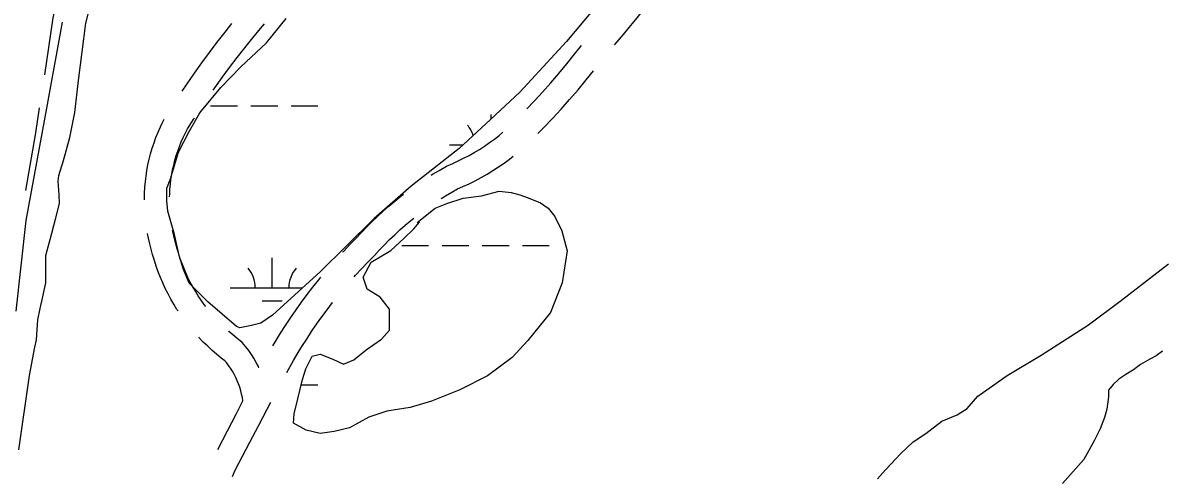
# Model space of a CAD drawing. Extents: x 3535183 to 3573198, y 534952 to 560562.
# Drawn here: x 3566315 to 3567673, y 551865 to 552408 of the extents above; entities that cross this region are included whole.
import ezdxf

# ---------------------------------------------------------------- set-up
doc = ezdxf.new("R2010")
doc.units = 0
for name, color, linetype in [('V-RIVR-IDEN', 7, 'Continuous'), ('V-ROAD-CNTR', 7, 'Continuous'), ('V-TOPO-SHOR', 7, 'Continuous'), ('V-WETL-SWMP', 7, 'Continuous')]:
    doc.layers.add(name, color=color, linetype=linetype)

msp = doc.modelspace()

# ---------------------------------------------------------------- linework, layer by layer
at = {"layer": 'V-ROAD-CNTR'}
for points in [[(3567021.4, 552381.8), (3567029.8, 552391.9), (3567053.6, 552420.2), (3567077.5, 552448.4), (3567085.9, 552458.3)], [(3566358.1, 552444.7), (3566351.4, 552414.2), (3566341.2, 552346.2)], [(3566505.6, 552326.7), (3566511.4, 552335.3), (3566520.1, 552347.9), (3566529.1, 552360.3), (3566538.2, 552372.7), (3566547.4, 552384.9), (3566556.8, 552396.9), (3566565, 552407.1)], [(3566542.5, 552327.6), (3566544.6, 552330.6), (3566553.3, 552342.7), (3566562.2, 552354.7), (3566571.2, 552366.6), (3566580.4, 552378.3), (3566589.7, 552390), (3566599.2, 552401.5), (3566603.6, 552406.7)], [(3566916.7, 552305.5), (3566925.3, 552314.5), (3566935.3, 552325.4), (3566945.1, 552336.5), (3566954.8, 552347.7), (3566964.3, 552359), (3566973.6, 552370.5), (3566982, 552381.2)], [(3566929.9, 552276), (3566936.7, 552283), (3566947.2, 552294.1), (3566957.5, 552305.3), (3566967.7, 552316.7), (3566977.7, 552328.2), (3566987.5, 552339.9), (3566996.2, 552350.8)], [(3566335.2, 552306.6), (3566330.7, 552276.7), (3566318.8, 552208)], [(3566490.6, 552200.4), (3566490.7, 552203.9), (3566491, 552209.7), (3566491.5, 552215.5), (3566492.2, 552221.3), (3566493.1, 552227), (3566494.2, 552232.7), (3566495.5, 552238.4), (3566496.9, 552244.1), (3566498.6, 552249.7), (3566500.4, 552255.2), (3566502.4, 552260.7), (3566504.5, 552266.1), (3566506.9, 552271.4), (3566509.4, 552276.7), (3566511.8, 552281.5), (3566519.6, 552293.5), (3566520.1, 552294.4)], [(3566460.5, 552196.8), (3566460.5, 552198.3), (3566460.7, 552205.1), (3566461.1, 552211.9), (3566461.7, 552218.7), (3566462.5, 552225.4), (3566463.6, 552232.1), (3566464.8, 552238.8), (3566466.3, 552245.4), (3566468, 552252), (3566469.9, 552258.5), (3566472, 552265), (3566474.3, 552271.4), (3566476.9, 552277.7), (3566479.6, 552283.9), (3566482.5, 552290), (3566484, 552293)], [(3566802.6, 552226.4), (3566804.2, 552227.4), (3566812.1, 552232.1), (3566820.7, 552237), (3566828.3, 552240.2), (3566834.8, 552243.3), (3566841.3, 552246.5), (3566847.7, 552249.9), (3566854, 552253.4), (3566860.1, 552257.2), (3566866.2, 552261.1), (3566872.2, 552265.2), (3566878, 552269.5), (3566883.7, 552273.9), (3566888.1, 552277.5)], [(3566814.5, 552198.5), (3566819.8, 552201.8), (3566827.1, 552206.2), (3566834, 552210.1), (3566840.4, 552212.8), (3566847.8, 552216.2), (3566855, 552219.8), (3566862.1, 552223.6), (3566869.2, 552227.6), (3566876.1, 552231.8), (3566882.9, 552236.2), (3566889.5, 552240.7), (3566896, 552245.5), (3566900.5, 552249)], [(3566697.3, 552134.8), (3566697.9, 552135.5), (3566705.7, 552143.6), (3566713.3, 552151.1), (3566719.1, 552157.6), (3566725.4, 552164.3), (3566731.9, 552170.8), (3566738.5, 552177.2), (3566745.2, 552183.4), (3566752.1, 552189.5), (3566759.2, 552195.4), (3566766.4, 552201.2), (3566769.7, 552203.7)], [(3566710.8, 552105.1), (3566712.5, 552107.1), (3566719.8, 552114.9), (3566727.1, 552122.6), (3566735, 552130.5), (3566741.1, 552137.2), (3566746.9, 552143.4), (3566752.9, 552149.5), (3566759.1, 552155.4), (3566765.3, 552161.1), (3566771.7, 552166.8), (3566778.2, 552172.2), (3566781.9, 552175.2)], [(3566533.7, 552069.7), (3566531.8, 552072.3), (3566528.2, 552077.4), (3566524.7, 552082.6), (3566521.4, 552087.9), (3566518.3, 552093.4), (3566515.3, 552098.9), (3566512.5, 552104.5), (3566509.9, 552110.1), (3566507.4, 552115.9), (3566505.1, 552121.7), (3566503, 552127.6), (3566501.1, 552133.6), (3566499.4, 552139.6), (3566497.7, 552146), (3566496.1, 552151.9), (3566494.7, 552157.6), (3566494.1, 552160.6)], [(3566500.7, 552064.6), (3566499.4, 552066.4), (3566495.7, 552072.5), (3566492.1, 552078.7), (3566488.7, 552085), (3566485.5, 552091.4), (3566482.5, 552097.9), (3566479.6, 552104.5), (3566477, 552111.2), (3566474.6, 552118), (3566472.4, 552124.8), (3566470.4, 552131.7), (3566468.7, 552138.3), (3566467, 552144.5), (3566465.4, 552151.1), (3566464.2, 552157)], [(3566613.9, 552022.8), (3566617.1, 552028.2), (3566622.9, 552037.8), (3566628.9, 552047.3), (3566635, 552056.7), (3566641.4, 552065.9), (3566647.9, 552075.1), (3566654.5, 552084.1), (3566661.4, 552093), (3566668.4, 552101.7), (3566670.9, 552104.8)], [(3566630.4, 551990.9), (3566638.5, 552005.4), (3566642.9, 552012.9), (3566648.4, 552022), (3566654.1, 552031), (3566660, 552039.9), (3566666, 552048.7), (3566672.2, 552057.4), (3566678.5, 552066), (3566685, 552074.5), (3566685, 552074.5)], [(3566597.2, 551996.6), (3566596.5, 551998.2), (3566594, 552003.2), (3566591.2, 552008), (3566588.2, 552012.7), (3566585.1, 552017.2), (3566581.7, 552021.7), (3566577.3, 552027), (3566570.8, 552031.9), (3566565.9, 552035.9), (3566561.2, 552039.9), (3566560.8, 552040.3)], [(3566578.1, 551957.1), (3566577.4, 551961.1), (3566576.5, 551965.3), (3566575.5, 551969.4), (3566574.3, 551973.4), (3566572.8, 551977.4), (3566571.3, 551981.3), (3566569.5, 551985.1), (3566567.6, 551988.9), (3566565.5, 551992.5), (3566563.2, 551996.1), (3566560.8, 551999.6), (3566558.3, 552002.9), (3566556.4, 552005.1), (3566552.2, 552008.3), (3566546.7, 552012.8), (3566541.2, 552017.5), (3566536, 552022.4), (3566530.8, 552027.4), (3566525.8, 552032.5), (3566525.3, 552033.1)], [(3566548, 551899.3), (3566559.8, 551921.6), (3566569.9, 551941.4), (3566578.1, 551957.1)], [(3566565.5, 551866.9), (3566568.8, 551874.5), (3566586.4, 551907.8), (3566596.6, 551927.6), (3566606.8, 551947.3), (3566611.3, 551955.7)]]:
    msp.add_lwpolyline(points, dxfattribs=at)
at = {"layer": 'V-TOPO-SHOR'}
for points in [[(3566310.9, 551898.7), (3566323.3, 551987.3), (3566329.8, 552021.1), (3566331.9, 552030.1), (3566333.5, 552053.7), (3566336.4, 552067.5), (3566339.2, 552079.9), (3566342.8, 552097.9), (3566342.9, 552113.8), (3566343.1, 552130.5), (3566344.5, 552136.7), (3566348.1, 552149.8), (3566354.5, 552174), (3566359.4, 552192.7), (3566358.8, 552203), (3566357.6, 552219.7), (3566358.3, 552225.9), (3566364, 552243.9), (3566371.8, 552271.5), (3566377.5, 552301.2), (3566382, 552339.3), (3566390.8, 552407.8), (3566405.1, 552465.1)], [(3566362.4, 552408.7), (3566344.4, 552310.5), (3566319.1, 552172.2), (3566307.3, 552064.2)], [(3567334.8, 551864.3), (3567344.6, 551874.9), (3567362.9, 551894.5), (3567377.3, 551908.2), (3567392.5, 551918.3), (3567411.5, 551933.1), (3567429.9, 551940.7), (3567442, 551948.1), (3567454.7, 551962.8), (3567489.4, 551987.6), (3567530.2, 552011.8), (3567586.7, 552048.1), (3567625.9, 552077.4), (3567681.9, 552120.6)], [(3567674.7, 552016.4), (3567667.4, 552010.8), (3567659.6, 552007.1), (3567648.5, 552000.5), (3567640.1, 551994.3), (3567631.2, 551988.6), (3567622.9, 551983.2), (3567616.1, 551976.7), (3567610.6, 551970.1), (3567610.3, 551962), (3567608.3, 551947.3), (3567605.5, 551937.4), (3567600.6, 551924), (3567593.5, 551909.7), (3567581.1, 551887.4), (3567555.6, 551858.9)]]:
    msp.add_lwpolyline(points, dxfattribs=at)
at = {"layer": 'V-WETL-SWMP'}
for p, q in [((3566539.5, 552309.1), (3566571.5, 552309.1)), ((3566587.5, 552309.1), (3566619.5, 552309.1)), ((3566635.5, 552309.1), (3566667.5, 552309.1)), ((3566874.3, 552293.4), (3566874.3, 552298.7)), ((3566824.3, 552262.7), (3566840.8, 552262.7)), ((3566767.5, 552142.6), (3566799.5, 552142.6)), ((3566815.5, 552142.6), (3566847.5, 552142.6)), ((3566863.5, 552142.6), (3566895.5, 552142.6)), ((3566911.5, 552142.6), (3566943.5, 552142.6)), ((3566612.9, 552091.9), (3566612.9, 552127.9)), ((3566562.9, 552091.9), (3566648.9, 552091.9)), ((3566600.9, 552076.5), (3566624.9, 552076.5)), ((3566647.5, 551976.5), (3566667.5, 551976.5))]:
    msp.add_line(p, q, dxfattribs=at)
msp.add_lwpolyline([(3567015.6, 552447.8), (3566964, 552385.9), (3566908.3, 552325.5), (3566873.5, 552292.6), (3566835.9, 552258.3), (3566778.9, 552213.1), (3566734.4, 552174.7), (3566701, 552141.8), (3566670.4, 552111.6), (3566613.4, 552059.5), (3566599.5, 552049.9), (3566588.4, 552047.2), (3566574.5, 552044.5), (3566570.4, 552045.9), (3566536.1, 552075.2), (3566514.1, 552097.5), (3566507.3, 552114.1), (3566501.9, 552130.7), (3566496.6, 552155.7), (3566488.5, 552183.4), (3566487.2, 552195.8), (3566487.3, 552211), (3566491.5, 552222), (3566501.4, 552253.8), (3566514, 552278.6), (3566526.6, 552300.6), (3566551.7, 552330.8), (3566575.4, 552355.5), (3566606, 552384.3), (3566629.7, 552413.2)], dxfattribs=at)
msp.add_lwpolyline([(3566788.6, 552170.4), (3566785.7, 552170), (3566807.5, 552187.1), (3566821.2, 552192.6), (3566840.8, 552198.9), (3566862.5, 552201.9), (3566883.8, 552207.4), (3566897.8, 552205.7), (3566908.2, 552202.8), (3566918.2, 552199.5), (3566932.9, 552193.4), (3566942.1, 552186.9), (3566950, 552177.2), (3566958.3, 552160), (3566964.6, 552136.3), (3566958.7, 552097.9), (3566944.8, 552062.7), (3566917.7, 552029.3), (3566899.1, 552009), (3566869.7, 551987.2), (3566836.8, 551970.6), (3566803, 551956.8), (3566777.7, 551949.4), (3566749.6, 551944.8), (3566728.4, 551937.7), (3566705, 551925.1), (3566687, 551920.8), (3566670.1, 551918.5), (3566653.3, 551922.3), (3566638.2, 551930.8), (3566639.1, 551941.6), (3566643.6, 551959.6), (3566649, 551982.8), (3566653.1, 551995.6), (3566660.8, 552010.7), (3566670, 552013.1), (3566685.2, 552006.9), (3566698, 552001.2), (3566710.4, 552006), (3566724.9, 552018.3), (3566743.5, 552030.9), (3566752.8, 552041.7), (3566752.9, 552066.5), (3566741.8, 552081), (3566726.3, 552090.4), (3566721.6, 552104.8), (3566730.9, 552122.8), (3566754.3, 552136.6), (3566770.4, 552151.3), (3566781.7, 552162.5)], close=True, dxfattribs=at)
for centre, start, end in [((3566819.1, 552263.2), 17.2571, 40.7718), ((3566557.6, 552092.4), 359.2282, 40.7718), ((3566668.1, 552092.4), 139.2282, 180.7718)]:
    msp.add_arc(centre, 35.2, start, end, dxfattribs=at)

# ---------------------------------------------------------------- texts
at = {"layer": 'V-RIVR-IDEN'}
msp.add_text('BONNET  CARRE  FLOODWAY', height=167, rotation=51.1376, dxfattribs=at).set_placement((3564572.5, 551994))

doc.saveas('drawing.dxf')
